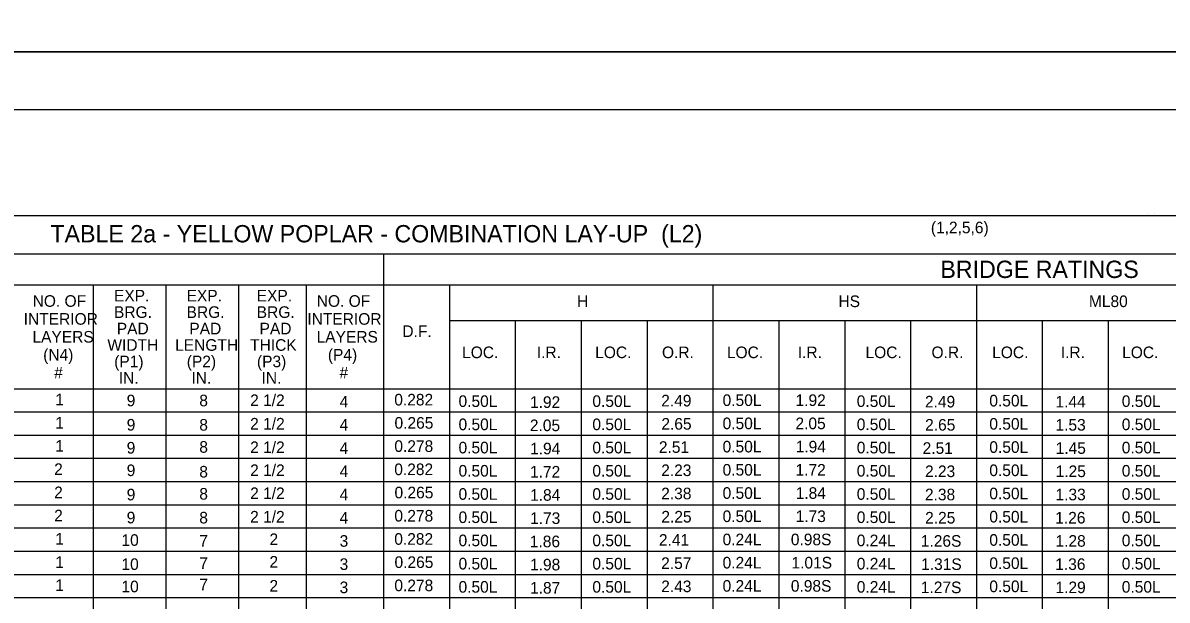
# Model space of a CAD drawing. Extents: x -5022 to -159, y 1126 to 7226.
# Drawn here: x -3536.4 to -3240.8, y 3954.1 to 4103.3 of the extents above; entities that cross this region are included whole.
import ezdxf

# ---------------------------------------------------------------- set-up
doc = ezdxf.new("R2010")
doc.units = 0
for name, color, linetype in [('2', 7, 'Continuous'), ('3', 7, 'Continuous'), ('PLT-BNDY', 7, 'Continuous')]:
    doc.layers.add(name, color=color, linetype=linetype)

msp = doc.modelspace()

# ---------------------------------------------------------------- linework, layer by layer
at = {"layer": '2'}
msp.add_line((-3014.13, 4080.81), (-3800.13, 4080.81), dxfattribs=at)
at = {"layer": '3'}
for p, q in [((-3765.47, 4053.56), (-3051.23, 4053.56)), ((-3245.92, 4054.06), (-3245.92, 4054.06)), ((-3244.06, 4054.06), (-3244.06, 4054.06)), ((-3765.47, 4043.64), (-3051.23, 4043.64)), ((-3443.21, 4043.64), (-3443.21, 3702.75)), ((-3765.47, 4035.57), (-3051.23, 4035.57)), ((-3518.21, 4035.57), (-3518.21, 3702.75)), ((-3499.46, 4035.57), (-3499.46, 3702.75)), ((-3480.71, 4035.57), (-3480.71, 3702.75)), ((-3463.21, 4035.57), (-3463.21, 3702.75)), ((-3426.19, 4035.57), (-3426.19, 3702.75)), ((-3358.1, 4035.57), (-3358.1, 3702.75)), ((-3290.03, 4035.57), (-3290.03, 3702.75)), ((-3426.19, 4026.36), (-3051.23, 4026.36)), ((-3409.16, 4026.36), (-3409.16, 3702.75)), ((-3392.14, 4026.36), (-3392.14, 3702.75)), ((-3392.14, 4026.36), (-3392.14, 3702.75)), ((-3375.12, 4026.36), (-3375.12, 3702.75)), ((-3341.09, 4026.36), (-3341.09, 3702.75)), ((-3324.07, 4026.36), (-3324.07, 3702.75)), ((-3307.05, 4026.36), (-3307.05, 3702.75)), ((-3273.01, 4026.36), (-3273.01, 3702.75)), ((-3255.99, 4026.36), (-3255.99, 3702.75)), ((-3765.47, 4008.76), (-3051.23, 4008.76)), ((-3745.47, 4002.76), (-3051.23, 4002.76)), ((-3745.47, 3996.76), (-3051.23, 3996.76)), ((-3765.47, 3990.76), (-3051.23, 3990.76)), ((-3745.47, 3984.76), (-3051.23, 3984.76)), ((-3745.47, 3978.76), (-3051.23, 3978.76)), ((-3765.47, 3972.76), (-3051.23, 3972.76)), ((-3745.47, 3966.76), (-3051.23, 3966.76)), ((-3745.47, 3960.76), (-3051.23, 3960.76)), ((-3765.47, 3954.76), (-3051.23, 3954.76))]:
    msp.add_line(p, q, dxfattribs=at)
at = {"layer": 'PLT-BNDY'}
for points in [[(-3840.13, 4689.81), (-2999.13, 4689.81), (-2999.13, 4095.81), (-3840.13, 4095.81)], [(-3840.13, 4095.81), (-2999.13, 4095.81), (-2999.13, 3501.81), (-3840.13, 3501.81)]]:
    msp.add_lwpolyline(points, close=True, dxfattribs=at)

# ---------------------------------------------------------------- texts
at = {"layer": '2'}
for s, height, p in [('TABLE 2a - YELLOW POPLAR - COMBINATION LAY-UP  (L2)', 4.4793, (-3529.27, 4046.57)), ('(1,2,5,6)', 3, (-3301.81, 4048.92)), ('BRIDGE RATINGS', 4.4793, (-3299.35, 4037.37)), ('NO. OF', 3, (-3533.86, 4029.92)), ('EXP.', 3, (-3512.84, 4031.3)), ('EXP.', 3, (-3494.09, 4031.3)), ('EXP.', 3, (-3475.97, 4031.3)), ('NO. OF', 3, (-3460.46, 4029.92)), ('H', 3, (-3393.22, 4029.85)), ('HS', 3, (-3325.67, 4029.85)), ('ML80', 3, (-3260.97, 4029.85)), ('BRG.', 3, (-3512.84, 4027.05)), ('BRG.', 3, (-3494.09, 4027.05)), ('BRG.', 3, (-3475.97, 4027.05)), ('INTERIOR', 3, (-3536.17, 4025.29)), ('INTERIOR', 3, (-3462.89, 4025.29)), ('LAYERS', 3, (-3533.91, 4020.67)), ('PAD', 3, (-3512.12, 4022.8)), ('PAD', 3, (-3493.37, 4022.8)), ('PAD', 3, (-3475.24, 4022.8)), ('LAYERS', 3, (-3460.5, 4020.67)), ('D.F.', 3, (-3438.34, 4022.12)), ('WIDTH', 3, (-3514.55, 4018.55)), ('LENGTH', 3, (-3497.05, 4018.55)), ('THICK', 3, (-3477.67, 4018.55)), ('(N4)', 3, (-3531.14, 4016.04)), ('(P1)', 3, (-3512.79, 4014.3)), ('(P2)', 3, (-3494.04, 4014.3)), ('(P3)', 3, (-3475.91, 4014.3)), ('(P4)', 3, (-3457.59, 4016.04)), ('LOC.', 3, (-3422.91, 4016.65)), ('I.R.', 3, (-3403.61, 4016.65)), ('LOC.', 3, (-3388.53, 4016.65)), ('O.R.', 3, (-3371.27, 4016.65)), ('LOC.', 3, (-3354.5, 4016.65)), ('I.R.', 3, (-3336.19, 4016.65)), ('LOC.', 3, (-3318.69, 4016.65)), ('O.R.', 3, (-3301.64, 4016.65)), ('LOC.', 3, (-3285.97, 4016.65)), ('I.R.', 3, (-3268.24, 4016.65)), ('LOC.', 3, (-3252.39, 4016.65)), ('#', 3, (-3528.3, 4011.42)), ('IN.', 3, (-3511.59, 4010.05)), ('IN.', 3, (-3492.84, 4010.05)), ('IN.', 3, (-3474.72, 4010.05)), ('#', 3, (-3454.59, 4011.42)), ('1', 3, (-3528.01, 4004.46)), ('9', 3, (-3509.56, 4004.21)), ('8', 3, (-3490.8, 4004.2)), ('2 1/2', 3, (-3477.67, 4004.27)), ('4', 3, (-3454.55, 4003.91)), ('0.282', 3, (-3440.43, 4004.42)), ('0.50L', 3, (-3423.83, 4004.04)), ('1.92', 3, (-3405.37, 4003.79)), ('0.50L', 3, (-3389.25, 4004.04)), ('2.49', 3, (-3371.47, 4004.17)), ('0.50L', 3, (-3355.61, 4004.29)), ('1.92', 3, (-3336.76, 4004.29)), ('0.50L', 3, (-3320.95, 4004.04)), ('2.49', 3, (-3303.33, 4003.91)), ('0.50L', 3, (-3286.7, 4004.17)), ('1.44', 3, (-3269.6, 4003.91)), ('0.50L', 3, (-3252.48, 4004.04)), ('1', 3, (-3528.01, 3998.46)), ('9', 3, (-3509.56, 3997.93)), ('8', 3, (-3490.8, 3997.92)), ('2 1/2', 3, (-3477.67, 3998.2)), ('4', 3, (-3454.55, 3997.92)), ('0.265', 3, (-3440.37, 3998.42)), ('0.50L', 3, (-3423.83, 3998.04)), ('2.05', 3, (-3405.4, 3997.79)), ('0.50L', 3, (-3389.25, 3998.04)), ('2.65', 3, (-3371.43, 3998.17)), ('0.50L', 3, (-3355.61, 3998.29)), ('2.05', 3, (-3336.78, 3998.29)), ('0.50L', 3, (-3320.95, 3998.04)), ('2.65', 3, (-3303.29, 3997.92)), ('0.50L', 3, (-3286.7, 3998.17)), ('1.53', 3, (-3269.61, 3997.92)), ('0.50L', 3, (-3252.48, 3998.04)), ('1', 3, (-3528.01, 3992.46)), ('9', 3, (-3509.56, 3991.99)), ('8', 3, (-3490.8, 3992.2)), ('2 1/2', 3, (-3477.67, 3992.12)), ('4', 3, (-3454.55, 3991.91)), ('0.278', 3, (-3440.41, 3992.42)), ('0.50L', 3, (-3423.83, 3992.04)), ('1.94', 3, (-3405.35, 3991.79)), ('0.50L', 3, (-3389.25, 3992.04)), ('2.51', 3, (-3372.07, 3992.17)), ('0.50L', 3, (-3355.61, 3992.29)), ('1.94', 3, (-3336.73, 3992.29)), ('0.50L', 3, (-3320.95, 3992.04)), ('2.51', 3, (-3303.93, 3991.91)), ('0.50L', 3, (-3286.7, 3992.17)), ('1.45', 3, (-3269.57, 3991.91)), ('0.50L', 3, (-3252.48, 3992.04)), ('2', 3, (-3528.3, 3986.46)), ('9', 3, (-3509.56, 3986.17)), ('8', 3, (-3490.8, 3985.8)), ('2 1/2', 3, (-3477.67, 3986.18)), ('4', 3, (-3454.55, 3985.91)), ('0.282', 3, (-3440.43, 3986.42)), ('0.50L', 3, (-3423.83, 3986.04)), ('1.72', 3, (-3405.37, 3985.79)), ('0.50L', 3, (-3389.25, 3986.04)), ('2.23', 3, (-3371.47, 3986.17)), ('0.50L', 3, (-3355.61, 3986.29)), ('1.72', 3, (-3336.76, 3986.29)), ('0.50L', 3, (-3320.95, 3986.04)), ('2.23', 3, (-3303.32, 3985.91)), ('0.50L', 3, (-3286.7, 3986.17)), ('1.25', 3, (-3269.57, 3985.91)), ('0.50L', 3, (-3252.48, 3986.04)), ('2', 3, (-3528.3, 3980.46)), ('9', 3, (-3509.56, 3979.89)), ('8', 3, (-3490.8, 3980.09)), ('2 1/2', 3, (-3477.67, 3980.23)), ('4', 3, (-3454.55, 3979.91)), ('0.265', 3, (-3440.37, 3980.42)), ('0.50L', 3, (-3423.83, 3980.04)), ('1.84', 3, (-3405.35, 3979.79)), ('0.50L', 3, (-3389.25, 3980.04)), ('2.38', 3, (-3371.47, 3980.17)), ('0.50L', 3, (-3355.61, 3980.29)), ('1.84', 3, (-3336.73, 3980.29)), ('0.50L', 3, (-3320.95, 3980.04)), ('2.38', 3, (-3303.33, 3979.91)), ('0.50L', 3, (-3286.7, 3980.17)), ('1.33', 3, (-3269.61, 3979.91)), ('0.50L', 3, (-3252.48, 3980.04)), ('2', 3, (-3528.3, 3974.46)), ('9', 3, (-3509.56, 3973.95)), ('8', 3, (-3490.8, 3973.92)), ('2 1/2', 3, (-3477.67, 3974.16)), ('4', 3, (-3454.55, 3973.91)), ('0.278', 3, (-3440.41, 3974.42)), ('0.50L', 3, (-3423.83, 3974.04)), ('1.73', 3, (-3405.35, 3973.79)), ('0.50L', 3, (-3389.25, 3974.04)), ('2.25', 3, (-3371.43, 3974.17)), ('0.50L', 3, (-3355.61, 3974.29)), ('1.73', 3, (-3336.74, 3974.29)), ('0.50L', 3, (-3320.95, 3974.04)), ('2.25', 3, (-3303.29, 3973.91)), ('0.50L', 3, (-3286.7, 3974.17)), ('1.26', 3, (-3269.67, 3973.91)), ('0.50L', 3, (-3252.48, 3974.04)), ('1', 3, (-3528.01, 3968.45)), ('10', 3, (-3510.91, 3968.14)), ('7', 3, (-3490.8, 3967.94)), ('2', 3, (-3472.67, 3968.34)), ('3', 3, (-3454.55, 3967.91)), ('0.282', 3, (-3440.43, 3968.42)), ('0.50L', 3, (-3423.83, 3968.04)), ('1.86', 3, (-3405.42, 3967.78)), ('0.50L', 3, (-3389.25, 3968.04)), ('2.41', 3, (-3372.07, 3968.17)), ('0.24L', 3, (-3355.61, 3968.29)), ('0.98S', 3, (-3337.98, 3968.29)), ('0.24L', 3, (-3320.95, 3968.04)), ('1.26S', 3, (-3304.4, 3967.91)), ('0.50L', 3, (-3286.7, 3968.17)), ('1.28', 3, (-3269.61, 3967.91)), ('0.50L', 3, (-3252.48, 3968.04)), ('1', 3, (-3528.01, 3962.45)), ('10', 3, (-3510.91, 3961.91)), ('7', 3, (-3490.8, 3962.16)), ('2', 3, (-3472.67, 3962.51)), ('3', 3, (-3454.55, 3961.91)), ('0.265', 3, (-3440.37, 3962.42)), ('0.50L', 3, (-3423.83, 3962.04)), ('1.98', 3, (-3405.36, 3961.79)), ('0.50L', 3, (-3389.25, 3962.04)), ('2.57', 3, (-3371.48, 3962.16)), ('0.24L', 3, (-3355.61, 3962.29)), ('1.01S', 3, (-3337.81, 3962.29)), ('0.24L', 3, (-3320.95, 3962.04)), ('1.31S', 3, (-3304.32, 3961.91)), ('0.50L', 3, (-3286.7, 3962.16)), ('1.36', 3, (-3269.67, 3961.91)), ('0.50L', 3, (-3252.48, 3962.04)), ('1', 3, (-3528.01, 3956.46)), ('10', 3, (-3510.91, 3956.14)), ('7', 3, (-3490.8, 3956.62)), ('2', 3, (-3472.67, 3956.31)), ('3', 3, (-3454.55, 3955.91)), ('0.278', 3, (-3440.41, 3956.42)), ('0.50L', 3, (-3423.83, 3956.04)), ('1.87', 3, (-3405.36, 3955.79)), ('0.50L', 3, (-3389.25, 3956.04)), ('2.43', 3, (-3371.47, 3956.17)), ('0.24L', 3, (-3355.61, 3956.29)), ('0.98S', 3, (-3337.98, 3956.29)), ('0.24L', 3, (-3320.95, 3956.04)), ('1.27S', 3, (-3304.4, 3955.91)), ('0.50L', 3, (-3286.7, 3956.17)), ('1.29', 3, (-3269.61, 3955.91)), ('0.50L', 3, (-3252.48, 3956.04))]:
    msp.add_text(s, height=height, dxfattribs=at).set_placement(p)

doc.saveas('drawing.dxf')
